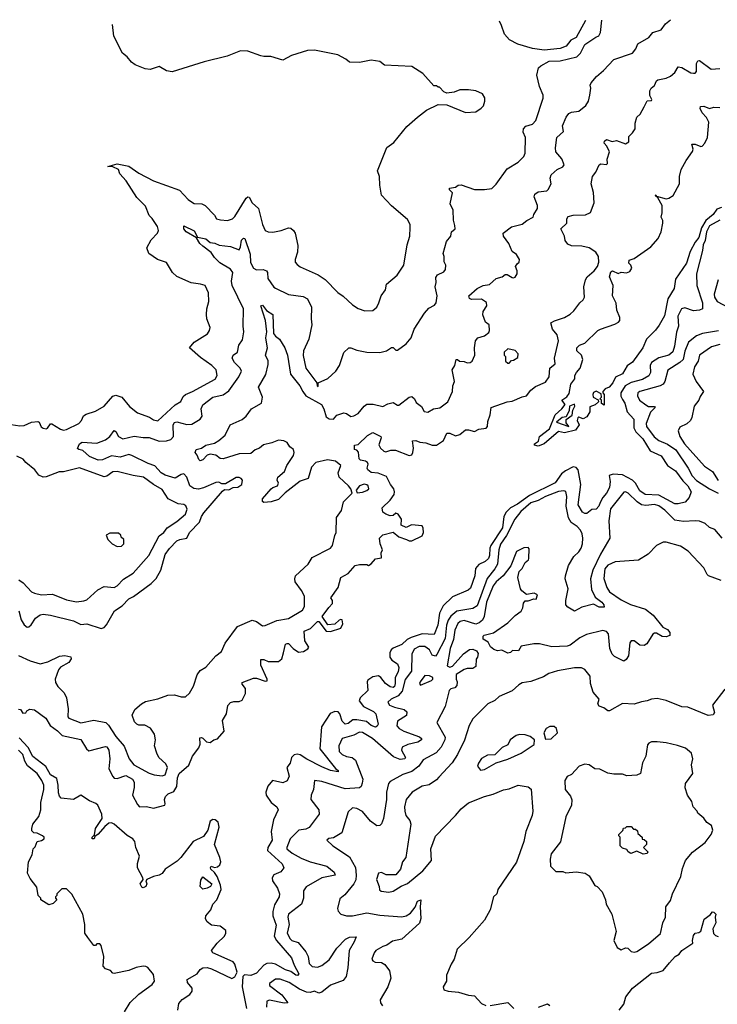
# Model space of a CAD drawing. Extents: x 2210602 to 2357277, y 510288 to 673808.
# Tile 453 of 464: x 2323704 to 2328508, y 663075 to 669856. Entities that reach past the tile are written whole.
import ezdxf

# ---------------------------------------------------------------- set-up
doc = ezdxf.new("R2010")
doc.units = 0

msp = doc.modelspace()

# ---------------------------------------------------------------- linework, layer by layer
at = {"layer": '0CON05XD'}
for points in [[(2323696.7, 665785), (2323715, 665723.3), (2323735, 665687.5), (2323755, 665672.5), (2323766.1, 665673.9), (2323781.7, 665688.3), (2323813.3, 665735), (2323845, 665756.2), (2323865, 665760.8), (2323915, 665754.3), (2324075, 665715.6), (2324125, 665691.4), (2324165, 665695.6), (2324265, 665663.8), (2324285, 665670), (2324300.8, 665689.2), (2324356.1, 665783.9), (2324410.5, 665819.5), (2324455, 665866.2), (2324487.3, 665882.7), (2324608.3, 665971.7), (2324643.9, 666006.1), (2324676.7, 666065), (2324705, 666172.5), (2324735, 666214), (2324785, 666266), (2324806.4, 666276.4), (2324853.9, 666286.1), (2324874, 666325), (2324943.1, 666395), (2324956.5, 666435), (2324971.5, 666458.5), (2325100.5, 666609.5), (2325115, 666620), (2325145, 666617.5), (2325175, 666633.3), (2325205, 666636.2), (2325233.3, 666655), (2325237.5, 666685), (2325230, 666695), (2325215, 666703.3), (2325195, 666703.8), (2325121.7, 666658.3), (2325095, 666660), (2325075, 666670), (2325055, 666668.8), (2324969.5, 666630.5), (2324935, 666623.3), (2324903.8, 666626.2), (2324874.4, 666645), (2324854.3, 666705), (2324835, 666727.5), (2324815, 666724.3), (2324775, 666698.6), (2324705, 666718.6), (2324679.2, 666735), (2324635, 666784.2), (2324588.3, 666798.3), (2324476.7, 666855), (2324455, 666860.6), (2324395, 666842.7), (2324335, 666851.1), (2324273.3, 666825), (2324245, 666823.1), (2324185, 666848.1), (2324137.6, 666887.6), (2324110, 666895), (2324103, 666903), (2324116.7, 666935), (2324134.2, 666945.8), (2324235, 666940), (2324295, 666962), (2324323.8, 666985), (2324355, 667026.7), (2324365, 667020), (2324383.3, 666985), (2324415, 666969.2), (2324492.3, 666987.7), (2324555, 666977.5), (2324595, 666977.8), (2324665, 666953.3), (2324715, 666956.2), (2324744.6, 666965.4), (2324763.1, 666985), (2324761.5, 667065), (2324768.9, 667081.1), (2324785, 667086.4), (2324855, 667067.5), (2324890.3, 667069.7), (2324946.7, 667105), (2324960, 667125), (2324954.3, 667175), (2324965, 667203.8), (2325035, 667257.1), (2325105, 667272.2), (2325145, 667298.6), (2325211.9, 667395), (2325230.8, 667435), (2325222.5, 667455), (2325184, 667495), (2325166, 667525), (2325173.3, 667545), (2325203.9, 667566.1), (2325213.3, 667613.3), (2325238.3, 667651.7), (2325247.8, 667705), (2325242.9, 667745), (2325244.4, 667865), (2325166.7, 668025), (2325163.6, 668055), (2325171.2, 668115), (2325155, 668136.9), (2325082.1, 668182.1), (2325045, 668217.8), (2325021.5, 668251.5), (2324965, 668296.4), (2324944.3, 668314.3), (2324922.4, 668352.4), (2324849.6, 668395), (2324834.1, 668415), (2324835, 668436.2), (2324905, 668400.5), (2324928.3, 668358.3), (2324985, 668347.5), (2325015, 668320.6), (2325047.1, 668317.1), (2325076.7, 668303.3), (2325155, 668293.3), (2325215, 668270), (2325225, 668292.5), (2325232.4, 668337.6), (2325245, 668351.5), (2325255, 668347.8), (2325290.2, 668240.2), (2325292.5, 668182.5), (2325315, 668144), (2325335, 668132.5), (2325380, 668135), (2325404.2, 668125), (2325410, 668115), (2325413.3, 668073.3), (2325453.5, 668013.5), (2325465, 668006), (2325554.2, 667964.2), (2325655, 667950), (2325685, 667932.5), (2325712.5, 667875), (2325710, 667795), (2325716.2, 667755), (2325694.3, 667655), (2325657.5, 667575), (2325657, 667543), (2325675, 667456.7), (2325750, 667355), (2325752.5, 667335), (2325760, 667330), (2325760, 667355), (2325826.7, 667385), (2325881.2, 667435), (2325905.9, 667474.1), (2325936.4, 667563.6), (2325970, 667595), (2325985, 667596.7), (2326025, 667580), (2326095, 667566.2), (2326183.6, 667563.6), (2326230, 667575), (2326265, 667597.5), (2326275, 667597.5), (2326295, 667580), (2326305, 667580), (2326365, 667622.5), (2326400, 667665), (2326420, 667725), (2326492.5, 667835), (2326520.5, 667869.5), (2326560.5, 667889.5), (2326571.2, 667905), (2326579.2, 667955), (2326566.2, 668015), (2326572.5, 668045), (2326570.7, 668079.3), (2326580.7, 668099.3), (2326625, 668120), (2326637.1, 668135), (2326637.5, 668165), (2326627, 668187), (2326626.7, 668225), (2326620, 668245), (2326642.3, 668327.7), (2326673.3, 668365), (2326677.5, 668395), (2326702.5, 668415), (2326700.7, 668439.3), (2326692, 668475), (2326688, 668545), (2326667.7, 668587.7), (2326683.6, 668663.6), (2326663.8, 668685), (2326664.3, 668695.7), (2326705, 668702.5), (2326723, 668717), (2326745, 668717.5), (2326835, 668686.7), (2326905, 668686.7), (2326955.9, 668694.1), (2326985, 668722.5), (2327060.8, 668829.2), (2327137.5, 668875), (2327175.9, 668914.1), (2327183.9, 668936.1), (2327186.7, 669045), (2327170.9, 669080.9), (2327173.1, 669105), (2327188.7, 669121.3), (2327235, 669135.7), (2327258.6, 669161.4), (2327310, 669315), (2327310, 669335), (2327283.8, 669395), (2327266.4, 669473.6), (2327276.4, 669523.6), (2327291.7, 669538.3), (2327350.7, 669569.3), (2327425, 669573.3), (2327540.7, 669599.3), (2327565.8, 669624.2), (2327596.1, 669683.9), (2327672.5, 669735), (2327692.5, 669745), (2327703, 669767), (2327712.1, 669851.6)], [(2325402.7, 667635), (2325399.2, 667665), (2325405.6, 667705), (2325395.6, 667785), (2325364.2, 667885), (2325375, 667889.2), (2325402.9, 667852.9), (2325446.7, 667825), (2325452, 667695), (2325465.8, 667675.8), (2325493.8, 667655), (2325530, 667595), (2325548.6, 667545), (2325568.1, 667415), (2325634, 667335), (2325652.9, 667295), (2325675.4, 667265.4), (2325782, 667205), (2325798.6, 667175), (2325815, 667121.2), (2325835, 667106), (2325865, 667103.8), (2325887.7, 667132.3), (2325935, 667148.1), (2325955, 667142.9), (2325985, 667123.1), (2326005, 667126.7), (2326035, 667144.3), (2326076, 667194), (2326095, 667207.8), (2326137.8, 667207.8), (2326205, 667192), (2326239.3, 667209.3), (2326275, 667219.2), (2326305, 667200), (2326315, 667200), (2326385, 667256.2), (2326405, 667260), (2326423.6, 667243.6), (2326435, 667220), (2326471.2, 667191.2), (2326488.3, 667158.3), (2326513.6, 667153.6), (2326553.6, 667176.4), (2326597.7, 667182.3), (2326653.3, 667225), (2326683.8, 667295), (2326687, 667333), (2326697.5, 667365), (2326682, 667445), (2326700, 667475), (2326710, 667515), (2326720, 667515), (2326733, 667503), (2326765, 667502.5), (2326785, 667493.3), (2326805, 667493.8), (2326820, 667505), (2326838, 667545), (2326836.2, 667595), (2326843.3, 667645), (2326860, 667665), (2326905, 667677.5), (2326935, 667702.5), (2326940, 667715), (2326937.5, 667755), (2326912.5, 667772.5), (2326892.3, 667822.3), (2326896, 667845), (2326920, 667885), (2326918.3, 667908.3), (2326885, 667930), (2326815, 667928), (2326801.2, 667935), (2326796.2, 667955), (2326855, 668004.2), (2326895, 668024), (2326938.3, 668031.7), (2326985, 668073.3), (2327026, 668084), (2327048.3, 668101.7), (2327061.7, 668101.7), (2327095, 668080), (2327105, 668077.5), (2327115, 668083.3), (2327128.8, 668105), (2327130, 668125), (2327117.5, 668155), (2327130, 668175), (2327143.6, 668186.4), (2327146.2, 668205), (2327125, 668237.5), (2327095, 668260), (2327072.5, 668315), (2327036.2, 668365), (2327033.3, 668385), (2327091.7, 668428.3), (2327165, 668448), (2327196.8, 668473.2), (2327240, 668495), (2327243.8, 668515), (2327269.2, 668555), (2327269.2, 668575), (2327247.1, 668635), (2327251.2, 668655), (2327275, 668670.8), (2327333.3, 668676.7), (2327343.9, 668686.1), (2327363.8, 668725), (2327357.5, 668765), (2327363.4, 668786.6), (2327405, 668824.3), (2327445, 668842.5), (2327452.5, 668855), (2327437.6, 668897.6), (2327395.8, 668945), (2327394.2, 668974.2), (2327403.3, 669045), (2327450, 669085), (2327442, 669125), (2327468.1, 669185), (2327485, 669208.6), (2327505, 669218.1), (2327555, 669226), (2327603.8, 669265), (2327621.2, 669295), (2327631.2, 669335), (2327637.5, 669385), (2327633.3, 669405), (2327639.3, 669420.7), (2327675.8, 669464.2), (2327724.4, 669505.6), (2327795, 669582), (2327925, 669626), (2327946.2, 669655), (2327960.7, 669689.3), (2328037.5, 669732.5), (2328065, 669766.7), (2328122.5, 669785), (2328152.3, 669827.7), (2328185.9, 669855.7)], [(2327600.1, 669850.6), (2327536.4, 669733.6), (2327500, 669715), (2327467, 669673), (2327425, 669657.5), (2327315, 669646.2), (2327235, 669656.7), (2327135, 669687.5), (2327077, 669717), (2327042.5, 669755), (2327022.5, 669815), (2327007.3, 669845.4)], [(2323585, 667077.5), (2323705, 667057.5), (2323735, 667061.2), (2323785, 667083.3), (2323828.3, 667088.3), (2323837.5, 667085), (2323851.7, 667051.7), (2323865, 667042.5), (2323885, 667037.5), (2323895, 667042.5), (2323915, 667072.5), (2323925, 667073.3), (2323984.7, 667034.7), (2324005, 667029.6), (2324025, 667033.5), (2324110, 667075), (2324128.6, 667095), (2324143.1, 667126.9), (2324160.6, 667139.4), (2324225, 667160), (2324286.2, 667193.8), (2324345, 667262), (2324365, 667270), (2324408, 667255), (2324461.1, 667191.1), (2324515, 667147.1), (2324597.5, 667117.5), (2324625, 667098.8), (2324655, 667094), (2324775, 667202.5), (2324812.7, 667227.3), (2324830.3, 667259.7), (2324845.5, 667274.5), (2324893.8, 667295), (2325049.7, 667380.3), (2325063.9, 667406.1), (2325056.2, 667445), (2325026.2, 667475), (2324949.7, 667529.7), (2324873.3, 667595), (2324906.2, 667635), (2324997.5, 667692.5), (2325012, 667715), (2325016.1, 667736.1), (2324993.3, 667795), (2324990, 667825), (2324993.3, 667865), (2325006.7, 667915), (2325003.6, 667973.6), (2324980, 668025), (2324950, 668035), (2324885, 668042.9), (2324785, 668087.5), (2324755, 668114), (2324715, 668182.5), (2324652.5, 668205), (2324592.5, 668245), (2324580, 668285), (2324609.5, 668340.5), (2324653.3, 668385), (2324660, 668405), (2324651.7, 668431.7), (2324615, 668487.5), (2324595, 668507.5), (2324570.5, 668570.5), (2324511.2, 668631.2), (2324436.7, 668745), (2324393.9, 668793.9), (2324383.3, 668825), (2324345, 668843.3), (2324310, 668845), (2324375, 668863.8), (2324455, 668847.5), (2324525, 668798.8), (2324625, 668746), (2324805, 668681.2), (2324865, 668616.7), (2324895, 668597.5), (2324905, 668590), (2324957, 668587), (2324980, 668575), (2325045, 668510), (2325060, 668485), (2325086.4, 668476.4), (2325135, 668472.9), (2325170, 668485), (2325185, 668500), (2325263.9, 668626.1), (2325273.8, 668636.2), (2325285, 668633.3), (2325305.4, 668595.4), (2325348, 668555), (2325376, 668445), (2325395, 668403.3), (2325415, 668393.8), (2325447.7, 668392.3), (2325505, 668403.8), (2325555, 668423.3), (2325570.7, 668420.7), (2325590, 668405), (2325600, 668385), (2325619.5, 668299.5), (2325616.2, 668255), (2325600, 668205), (2325602, 668185), (2325615, 668168.8), (2325635, 668154), (2325758.3, 668098.3), (2325807.5, 668067.5), (2325895, 667975.8), (2325931.3, 667951.3), (2325995, 667891.2), (2326035, 667866.2), (2326081.7, 667851.7), (2326135, 667853.3), (2326163.9, 667876.1), (2326176.7, 667905), (2326193.3, 667955), (2326223.3, 667995), (2326230, 668035), (2326302.7, 668097.3), (2326348.8, 668165), (2326372, 668305), (2326390, 668365), (2326393.3, 668425), (2326392.5, 668445), (2326375, 668480), (2326263.6, 668573.6), (2326196.4, 668646.4), (2326183.3, 668715), (2326182.5, 668775), (2326167.5, 668815), (2326233.3, 668975), (2326279.5, 669010.5), (2326370.7, 669119.3), (2326442.5, 669185), (2326506.4, 669233.6), (2326585, 669272.5), (2326645, 669270), (2326775, 669217.5), (2326845, 669220), (2326883, 669247), (2326897, 669263), (2326907.5, 669295), (2326907, 669317), (2326890, 669345), (2326845, 669366.7), (2326795, 669372.5), (2326735, 669372.5), (2326695, 669357.5), (2326645, 669350), (2326625, 669360), (2326595, 669390), (2326585, 669390), (2326575, 669400), (2326555, 669400), (2326480, 669485), (2326405, 669532.5), (2326217, 669543), (2326185, 669567.5), (2326125, 669576.2), (2326045, 669561.2), (2325975, 669562.5), (2325950, 669585), (2325894.1, 669614.1), (2325735, 669646.7), (2325685, 669643.3), (2325575, 669608), (2325515, 669576.7), (2325433, 669603), (2325385, 669601.2), (2325365, 669606.2), (2325275, 669638.8), (2325225, 669641.2), (2325132.5, 669605), (2324973.6, 669566.4), (2324753, 669497), (2324715, 669502.5), (2324665, 669532.5), (2324603, 669513), (2324567, 669517), (2324500, 669545), (2324473.6, 669563.6), (2324445, 669600), (2324412.5, 669625), (2324351.2, 669741.2), (2324342.6, 669821.9)], [(2326501.7, 666941.7), (2326545, 666925.8), (2326575, 666926), (2326621.7, 666958.3), (2326645, 667008), (2326665, 667008), (2326705, 666990.8), (2326735, 667000), (2326775, 667030), (2326795, 667032), (2326835, 667020), (2326865, 667036.2), (2326916.7, 667043.3), (2326926, 667055), (2326927.5, 667087.5), (2326943.3, 667135), (2326950, 667185), (2327060, 667225), (2327095, 667228), (2327165, 667259.2), (2327194.3, 667265.7), (2327225, 667304.2), (2327255, 667329.2), (2327325, 667359.2), (2327351.2, 667395), (2327354.4, 667455.6), (2327391.2, 667485), (2327387.1, 667525), (2327414.4, 667645), (2327405.9, 667685.9), (2327372.7, 667725), (2327362.3, 667767.7), (2327387.5, 667782.5), (2327456.2, 667803.8), (2327495, 667827.5), (2327520.5, 667849.5), (2327560.8, 667905), (2327585, 667926.2), (2327592.9, 667945), (2327588.5, 668015), (2327600.6, 668065), (2327611.4, 668085), (2327660, 668125), (2327682.2, 668155), (2327693.3, 668185), (2327691.1, 668225), (2327671.9, 668255), (2327625.4, 668285.4), (2327575, 668296.7), (2327505, 668298), (2327479.5, 668309.5), (2327460, 668335), (2327456.2, 668365), (2327430, 668415), (2327471.2, 668455), (2327471.2, 668485), (2327480.8, 668499.2), (2327515, 668510), (2327599.3, 668510.7), (2327635, 668527.5), (2327660, 668595), (2327655.8, 668665), (2327638.8, 668725), (2327647.5, 668775), (2327672.5, 668805), (2327694.1, 668855.9), (2327705, 668862.5), (2327745, 668857.5), (2327752.5, 668865), (2327750, 668895), (2327766, 668945), (2327746.7, 668985), (2327730, 669005), (2327731.7, 669018.3), (2327745, 669030), (2327785, 669016.2), (2327815, 669023.8), (2327875, 669001.2), (2327900, 669015), (2327898.3, 669051.7), (2327925, 669077.5), (2327942.5, 669105), (2327943, 669143), (2327953.3, 669185), (2327976, 669204), (2328003.9, 669256.1), (2328025, 669297.5), (2328055, 669300), (2328057.5, 669305), (2328043.3, 669333.3), (2328043.9, 669366.1), (2328053.3, 669385), (2328075, 669402.5), (2328090, 669435), (2328098, 669442), (2328155, 669453.8), (2328185, 669467.5), (2328215, 669492.5), (2328239.3, 669530.7), (2328265, 669527.5), (2328325, 669488.8), (2328343.6, 669486.4), (2328355, 669487.5), (2328365, 669500), (2328366, 669555), (2328375, 669573.3), (2328385, 669573.8), (2328465, 669515.7), (2328525, 669520.6)], [(2328536.9, 668563.1), (2328505, 668551.1), (2328480.4, 668515), (2328428.1, 668471.9), (2328398.5, 668421.5), (2328380.9, 668355), (2328355.6, 668324.4), (2328321.9, 668258.1), (2328295, 668179.2), (2328221.1, 668068.9), (2328210, 668005), (2328167.6, 667932.4), (2328145, 667816.7), (2328108.3, 667751.7), (2328082.7, 667717.3), (2328020, 667655), (2327995, 667596.7), (2327925, 667497.5), (2327888.3, 667471.7), (2327855, 667416.7), (2327807.3, 667392.7), (2327788.8, 667355), (2327762.5, 667325), (2327736.7, 667313.3), (2327720, 667295), (2327720, 667285), (2327730, 667275), (2327728.3, 667201.7), (2327711.7, 667211.7), (2327710, 667235), (2327700, 667245), (2327710, 667255), (2327708.3, 667278.3), (2327675, 667297.5), (2327655, 667287.5), (2327650, 667275), (2327652.5, 667255), (2327688.3, 667238.3), (2327690, 667225), (2327667, 667203), (2327630.7, 667189.3), (2327630, 667155), (2327609.3, 667120.7), (2327585, 667107.5), (2327555, 667117.5), (2327547, 667113), (2327543.3, 667095), (2327557.5, 667065), (2327532.3, 667027.7), (2327455, 667010), (2327415, 667020), (2327315, 666933.8), (2327275, 666917.5), (2327250, 666925), (2327250, 666935), (2327277, 666953), (2327283.8, 666985), (2327351.7, 667038.3), (2327392.5, 667135), (2327436.7, 667175), (2327460, 667205), (2327437.5, 667235), (2327471.7, 667258.3), (2327487.7, 667282.3), (2327500, 667345), (2327527, 667383), (2327527.5, 667405), (2327537.5, 667425), (2327564.3, 667455.7), (2327582.5, 667515), (2327572.5, 667545), (2327540, 667575), (2327540, 667595), (2327560, 667615), (2327595, 667627.5), (2327684.3, 667715), (2327703.3, 667725), (2327801.9, 667758.1), (2327827.6, 667772.4), (2327837.1, 667785), (2327835.8, 667805), (2327815.8, 667855), (2327812.7, 667902.7), (2327786.9, 667955), (2327790.6, 668025), (2327766.7, 668085), (2327775, 668120), (2327787, 668127), (2327825, 668107.5), (2327845, 668117.5), (2327883, 668113), (2327905, 668122.5), (2327920, 668145), (2327912.5, 668165), (2327898.3, 668178.3), (2327900.7, 668199.3), (2327935, 668212), (2328049.3, 668290.7), (2328100.2, 668349.8), (2328122.5, 668395), (2328134.1, 668454.1), (2328133.8, 668473.8), (2328122.5, 668495), (2328129.2, 668525), (2328129.2, 668575), (2328099.3, 668629.3), (2328080, 668645), (2328085, 668650), (2328090, 668640), (2328155, 668622), (2328175, 668625.8), (2328205, 668644.2), (2328247.1, 668725), (2328248.9, 668775), (2328259.5, 668825), (2328293.8, 668886.2), (2328337.5, 668947.5), (2328341.2, 668965), (2328332.5, 668997.5), (2328355, 668998), (2328395, 668981.4), (2328405, 668984.3), (2328422.9, 669005), (2328441.4, 669045), (2328449.1, 669149.1), (2328433.1, 669183.1), (2328404.2, 669215), (2328391.2, 669245), (2328392, 669258), (2328415, 669260), (2328455, 669243.3), (2328485, 669254.2), (2328525, 669250.8)], [(2328525, 668476.1), (2328454.8, 668435.2), (2328434.5, 668395.5), (2328425.3, 668335), (2328410.4, 668305), (2328407.3, 668265), (2328365.7, 668105), (2328367.5, 668025), (2328405.6, 667905), (2328405.7, 667864.3), (2328385.9, 667854.1), (2328345, 667851.4), (2328285, 667870.8), (2328261.2, 667865), (2328237.1, 667815), (2328240.8, 667745), (2328227.3, 667702.7), (2328213.7, 667606.4), (2328201.1, 667568.9), (2328175.4, 667544.6), (2328105, 667526.9), (2328055.5, 667494.5), (2328046.9, 667475), (2328048.6, 667425), (2328036.5, 667403.5), (2327992.3, 667377.7), (2327915, 667357.3), (2327874.4, 667335), (2327844.6, 667285), (2327843.2, 667263.2), (2327855, 667240), (2327871.4, 667215), (2327887.5, 667155), (2327932.9, 667105), (2327932.9, 667045), (2327946.4, 667016.4), (2327995, 666969.2), (2328045, 666886.2), (2328121.3, 666851.3), (2328165.7, 666785.7), (2328219.8, 666749.8), (2328269.8, 666679.8), (2328305.8, 666645), (2328327.5, 666605), (2328313.8, 666565), (2328287.5, 666532.5), (2328238.8, 666521.2), (2328215, 666522.1), (2328105, 666580), (2328010.8, 666585), (2327975, 666610.6), (2327944.7, 666664.7), (2327923.7, 666683.6), (2327855, 666721.8), (2327790, 666725), (2327764.1, 666715.9), (2327770, 666675), (2327765.7, 666635), (2327745.7, 666595), (2327719.2, 666565), (2327701.7, 666531.7), (2327692.9, 666505), (2327675, 666484), (2327645, 666483.3), (2327610, 666455), (2327595, 666455.7), (2327580.8, 666465), (2327550.6, 666515), (2327568.2, 666655), (2327549.5, 666755), (2327535, 666771.1), (2327515, 666776.5), (2327461.7, 666748.3), (2327435, 666726.9), (2327391.9, 666665), (2327215, 666579.7), (2327131.8, 666518.2), (2327085, 666493.8), (2327053.8, 666465), (2327038.8, 666435), (2327028.2, 666355), (2326947.5, 666235), (2326940.9, 666215), (2326939.5, 666165), (2326931.9, 666145), (2326910, 666125), (2326865, 666103.8), (2326841.9, 666075), (2326839.4, 666025), (2326808.3, 665941.7), (2326792.6, 665927.4), (2326685, 665881.1), (2326620.8, 665819.2), (2326595, 665768), (2326583.1, 665685), (2326558.3, 665621.7), (2326475, 665625.6), (2326398.9, 665601.1), (2326373.3, 665586.7), (2326335, 665552.5), (2326275, 665528.1), (2326261.4, 665515), (2326251.9, 665495), (2326253.1, 665465), (2326267.5, 665445), (2326305, 665419.5), (2326314.7, 665395), (2326311.2, 665365), (2326289.2, 665325), (2326290.7, 665285), (2326285, 665262.9), (2326275, 665255.7), (2326255, 665260), (2326222.9, 665285), (2326191.9, 665325), (2326175, 665337.5), (2326135, 665330.6), (2326102.2, 665307.8), (2326097.5, 665295), (2326101.4, 665235), (2326048, 665185), (2326040.8, 665165), (2326071.4, 665125), (2326140.2, 665090.2), (2326155.7, 665075), (2326172, 665005), (2326165, 664990), (2326154.4, 664984.4), (2326125, 664994.5), (2326092.5, 665022.5), (2326025.5, 665034.5), (2325997.2, 665032.8), (2325965, 665008.5), (2325945, 665004.5), (2325924.1, 665024.1), (2325908.5, 665075), (2325897.8, 665087.8), (2325875, 665091.2), (2325841.7, 665078.3), (2325782.2, 664985), (2325770.5, 664835), (2325878.6, 664698.6), (2325896.2, 664685), (2325896.7, 664675), (2325845, 664684.4), (2325785, 664710.9), (2325681.9, 664761.9), (2325635, 664793.8), (2325615, 664798.2), (2325595, 664793.5), (2325575.6, 664775), (2325567.5, 664735), (2325544, 664705), (2325559.6, 664645), (2325546.6, 664613.4), (2325515, 664599.1), (2325445, 664616), (2325412.3, 664577.7), (2325399.6, 664535), (2325400.9, 664515), (2325434.7, 664464.7), (2325475.4, 664435.4), (2325483.3, 664415), (2325451.6, 664345), (2325435.6, 664265), (2325442, 664205), (2325413.3, 664155), (2325411.4, 664135), (2325511.7, 664041.7), (2325523.3, 664015), (2325502.1, 663987.9), (2325455, 663967.1), (2325442.9, 663945), (2325444.3, 663925), (2325480, 663875), (2325492.5, 663835), (2325490, 663815), (2325459.5, 663760.5), (2325447, 663713), (2325447.1, 663685), (2325469.7, 663619.7), (2325456.5, 663545), (2325473.5, 663515), (2325575.8, 663395), (2325593.4, 663343.4), (2325626, 663285), (2325616.1, 663273.9), (2325605, 663274.2), (2325570.5, 663300.5), (2325535, 663311.1), (2325465, 663351.5), (2325435, 663358.9), (2325405, 663355.4), (2325385.3, 663344.7), (2325335, 663289.1), (2325295, 663272.4), (2325251.6, 663278.4), (2325239.7, 663265), (2325236.9, 663195), (2325265.3, 663045)], [(2328514.3, 668065), (2328487.1, 667965), (2328488.9, 667945), (2328508, 667915), (2328585, 667874.2)], [(2328517.2, 667712.8), (2328405.6, 667694.4), (2328365, 667677.5), (2328310.8, 667635), (2328285, 667573.8), (2328272.1, 667515), (2328250, 667495), (2328166.9, 667443.1), (2328146.2, 667365), (2328134.5, 667345), (2328115, 667333.9), (2327974, 667296), (2327960.8, 667285), (2327957.5, 667265), (2327972.5, 667235), (2328015, 667202.9), (2328035, 667192.5), (2328075, 667191.2), (2328081.2, 667185), (2328047.3, 667152.7), (2328017.5, 667075), (2328020.9, 667055), (2328072.7, 666982.7), (2328105, 666958), (2328165, 666932), (2328222.8, 666892.8), (2328307.9, 666767.9), (2328335.4, 666715), (2328365, 666683.1), (2328455, 666625.3), (2328515, 666595.9)], [(2323695, 665477.5), (2323775, 665440.8), (2323845, 665420), (2323897.7, 665432.3), (2323977, 665473), (2324015, 665476.7), (2324057, 665467), (2324057.5, 665455), (2324041.7, 665428.3), (2323985, 665396.2), (2323972.1, 665377.9), (2323948, 665315), (2323951.2, 665291.2), (2323967.5, 665262.5), (2324009.3, 665219.3), (2324026.4, 665186.4), (2324038.7, 665108.7), (2324034.4, 665055), (2324042.5, 665045), (2324125, 665012.2), (2324215, 665031.2), (2324297.5, 665015), (2324315, 664997.5), (2324365, 664920), (2324422.3, 664852.3), (2324458.8, 664765), (2324490, 664725), (2324595, 664666.2), (2324630, 664655), (2324685, 664648), (2324705.8, 664655), (2324721.2, 664705), (2324710.5, 664730.5), (2324662.5, 664775), (2324647.5, 664805), (2324633.3, 664855), (2324640, 664895), (2324632.5, 664935), (2324605, 664977.5), (2324565, 664997.5), (2324525, 664997.5), (2324510, 665005), (2324495, 665020), (2324477.5, 665065), (2324497.5, 665105), (2324542.5, 665145), (2324569.3, 665160.7), (2324655, 665177.5), (2324725, 665203.3), (2324770, 665205), (2324815, 665192.5), (2324845, 665192.5), (2324873, 665217), (2324900, 665265), (2324926.4, 665343.6), (2324947, 665373), (2324985, 665397.5), (2325055.6, 665474.4), (2325092.5, 665505), (2325119.3, 665560.7), (2325204.2, 665675.8), (2325305, 665721.2), (2325335, 665710.8), (2325375, 665681.2), (2325395, 665684.2), (2325475, 665718.9), (2325555, 665732.2), (2325651.9, 665788.1), (2325664.4, 665815), (2325664.3, 665885), (2325644.2, 665925), (2325602, 665985), (2325598.8, 666005), (2325603.8, 666025), (2325690, 666105), (2325718.1, 666151.9), (2325845, 666216.2), (2325857.1, 666235), (2325875, 666303.3), (2325884.3, 666325), (2325885, 666427.5), (2325920, 666475), (2325934, 666535), (2325992.5, 666595), (2325983.3, 666625), (2325968.8, 666645), (2325903.3, 666705), (2325897.5, 666735), (2325915.8, 666785), (2325878, 666815), (2325824.5, 666824.5), (2325742.5, 666805), (2325714.5, 666775), (2325691.2, 666695), (2325635, 666676.7), (2325533.1, 666596.9), (2325485, 666551.4), (2325435, 666534.3), (2325385, 666530.8), (2325375, 666537.5), (2325376.2, 666555), (2325435, 666623.8), (2325447.5, 666635), (2325478.8, 666645), (2325485.7, 666664.3), (2325478, 666685), (2325482.5, 666705), (2325528.6, 666745), (2325544.4, 666785), (2325588.6, 666855), (2325594.2, 666875), (2325588.8, 666895), (2325565, 666913.8), (2325545, 666943.3), (2325522.5, 666955), (2325485, 666960.6), (2325439.5, 666940.5), (2325383.3, 666926.7), (2325355, 666905.8), (2325325.6, 666894.4), (2325295, 666869.2), (2325215, 666866.7), (2325105, 666830.5), (2325085, 666833.3), (2325055, 666855.7), (2325015, 666864), (2324995, 666856.7), (2324965, 666823.8), (2324947, 666817), (2324936.4, 666826.4), (2324927, 666857), (2324913.3, 666875), (2324920, 666895), (2324955.9, 666904.1), (2324985, 666925.7), (2325045, 666940), (2325075, 666956.9), (2325117.8, 666995), (2325153.3, 667065), (2325235, 667103.3), (2325263.9, 667126.1), (2325300, 667175), (2325368.8, 667215), (2325376, 667255), (2325347.5, 667325), (2325398.6, 667411.4), (2325415, 667480), (2325415.7, 667505.7), (2325396, 667545), (2325409.4, 667595), (2325402.7, 667635)], [(2328525, 667619.5), (2328467.3, 667602.7), (2328386, 667545), (2328375.8, 667504.2), (2328351.2, 667465), (2328340, 667415), (2328363.3, 667365), (2328412.5, 667295), (2328389.3, 667260.7), (2328380, 667235), (2328348.8, 667195), (2328332.5, 667115), (2328323.6, 667096.4), (2328298.3, 667071.7), (2328250.5, 667049.5), (2328238.8, 667025), (2328249.2, 666985), (2328281.1, 666935), (2328420.3, 666780.3), (2328475, 666743.8), (2328515, 666682)], [(2327075, 667490), (2327091.7, 667508.3), (2327105, 667510), (2327135, 667530), (2327137.5, 667555), (2327117, 667577), (2327065, 667590), (2327040, 667565), (2327040, 667545), (2327050, 667535), (2327050, 667505), (2327065, 667490), (2327075, 667490)], [(2327485, 667053.3), (2327468.3, 667078.3), (2327468.3, 667101.7), (2327508, 667132), (2327513.3, 667166.7), (2327526.7, 667195), (2327525, 667207.5), (2327490, 667195), (2327487.5, 667165), (2327468.3, 667121.7), (2327440, 667115), (2327400, 667085), (2327485, 667053.3)], [(2323695, 665107.5), (2323710, 665105), (2323725, 665080), (2323745, 665082.5), (2323753.6, 665096.4), (2323773.6, 665106.4), (2323805, 665102.5), (2323884.2, 665044.2), (2323913.3, 664995), (2323965, 664958), (2323996.8, 664926.8), (2324125, 664898.8), (2324164.2, 664834.2), (2324180.5, 664820.5), (2324295, 664851.2), (2324305, 664848), (2324316.9, 664825), (2324325.6, 664765.6), (2324317.3, 664697.3), (2324344.1, 664644.1), (2324355, 664632.5), (2324375, 664630), (2324435, 664650), (2324480, 664625), (2324491.2, 664605), (2324491.9, 664568.1), (2324480, 664515), (2324515, 664450), (2324530, 664435), (2324577, 664437), (2324625, 664425.7), (2324702.5, 664445), (2324706.2, 664455), (2324700, 664485), (2324708.6, 664505), (2324725.5, 664524.5), (2324765, 664540.8), (2324786.9, 664575), (2324790, 664635), (2324802.9, 664665), (2324867.9, 664722.1), (2324895, 664783.3), (2324937.9, 664842.1), (2324946.4, 664866.4), (2324945, 664910), (2324955, 664912.5), (2324965, 664906.7), (2324991.2, 664881.2), (2325015, 664877.5), (2325040, 664895), (2325065, 664902.5), (2325112.5, 664955), (2325100.5, 665029.5), (2325128.8, 665075), (2325137.3, 665132.7), (2325155, 665153.3), (2325179.3, 665160.7), (2325215, 665161.2), (2325235, 665170), (2325258.6, 665215), (2325258.8, 665248.8), (2325235, 665280), (2325235, 665290), (2325315, 665320), (2325335, 665320), (2325395, 665300), (2325408.3, 665301.7), (2325407.5, 665315), (2325365, 665410), (2325365, 665450), (2325385, 665450), (2325415, 665436.2), (2325485, 665436), (2325510, 665455), (2325521.2, 665495), (2325533.3, 665555), (2325545, 665560), (2325555, 665558.8), (2325586.2, 665525), (2325625, 665500), (2325657.5, 665505), (2325688.3, 665521.7), (2325696, 665535), (2325667.7, 665577.7), (2325663.3, 665645), (2325707.3, 665662.7), (2325755, 665710), (2325765, 665710), (2325815, 665643.8), (2325845, 665641.2), (2325915, 665664.2), (2325929.5, 665695), (2325925, 665722), (2325915, 665725.7), (2325905, 665720.8), (2325875, 665693.3), (2325827, 665687), (2325787.5, 665745), (2325831.7, 665808.3), (2325857.5, 665835), (2325857.5, 665855), (2325847.5, 665875), (2325896.2, 665945), (2325915.9, 666014.1), (2325965, 666041.2), (2326015, 666096), (2326043.3, 666103.3), (2326095, 666102.5), (2326105, 666097.5), (2326125, 666107.5), (2326155, 666142.5), (2326195, 666150), (2326192.5, 666185), (2326202.5, 666205), (2326186.2, 666245), (2326181.2, 666285), (2326205, 666308), (2326275, 666326.7), (2326314.1, 666294.1), (2326367.5, 666275), (2326385, 666266.7), (2326405, 666266.7), (2326475, 666302), (2326484, 666325), (2326483.3, 666353.3), (2326475, 666370), (2326402.3, 666377.7), (2326365, 666357.5), (2326330, 666375), (2326333.3, 666415), (2326310.7, 666450.7), (2326295, 666456.7), (2326275, 666441.2), (2326255, 666438), (2326225, 666449.2), (2326204.6, 666464.6), (2326200.8, 666495), (2326255, 666546.9), (2326282.1, 666585), (2326285.3, 666605), (2326279.7, 666625), (2326256.8, 666655), (2326229.5, 666709.5), (2326171.7, 666731.7), (2326125, 666738), (2326102.5, 666755), (2326097, 666767), (2326103.3, 666795), (2326100, 666805), (2326086, 666816), (2326052, 666822), (2326040.7, 666830.7), (2326037, 666877), (2326025, 666890), (2326010, 666895), (2326010, 666925), (2326035, 666930), (2326098.3, 666991.7), (2326135, 667012.5), (2326190, 666985), (2326193.3, 666975), (2326177, 666927), (2326187.5, 666905), (2326212.5, 666885), (2326225, 666878.8), (2326259.1, 666890.9), (2326291.7, 666891.7), (2326385, 666853.8), (2326405, 666860), (2326412, 666875), (2326415.8, 666905), (2326410, 666955), (2326433, 666957), (2326460, 666945), (2326501.7, 666941.7)], [(2324593.5, 666166.5), (2324665, 666300), (2324696, 666324), (2324719.2, 666355), (2324785, 666400), (2324845, 666451.2), (2324857.5, 666485), (2324847.9, 666507.9), (2324835, 666516), (2324795, 666522.5), (2324726.2, 666555), (2324685, 666619.2), (2324624.5, 666654.5), (2324557.5, 666705), (2324485, 666716), (2324375, 666744.3), (2324345, 666742), (2324305, 666711.4), (2324285, 666708.2), (2324115, 666768.5), (2324005, 666740.8), (2323975, 666741.2), (2323885, 666708), (2323865, 666706), (2323835, 666718), (2323807.1, 666755), (2323746, 666805), (2323728.3, 666828.3), (2323685, 666850.8)], [(2326027.5, 666597.5), (2326065, 666601.2), (2326095, 666613.3), (2326107.5, 666625), (2326103.3, 666645), (2326095, 666653.3), (2326075, 666655.8), (2326045, 666645.8), (2326020, 666615), (2326027.5, 666597.5)], [(2328542.5, 666285), (2328491.2, 666345), (2328455, 666358.6), (2328425, 666386.7), (2328385, 666401.8), (2328355, 666405.4), (2328275, 666400), (2328215, 666408.1), (2328147.4, 666477.4), (2328105, 666507.7), (2328075, 666517.5), (2328015, 666510.6), (2327985, 666514.7), (2327955.5, 666535), (2327895, 666595.7), (2327875, 666604), (2327865, 666602), (2327773.7, 666486.4), (2327760.8, 666405), (2327768.9, 666285), (2327704.2, 666175.8), (2327651.2, 666065), (2327634.6, 666005), (2327642.4, 665932.4), (2327667.5, 665877.5), (2327712.5, 665845), (2327727.5, 665825), (2327730, 665810), (2327695, 665809.2), (2327655, 665831.2), (2327575, 665809.2), (2327525, 665781.2), (2327479.7, 665809.7), (2327465.8, 665825.8), (2327464.2, 665855), (2327480.8, 665935), (2327460.8, 666005), (2327462.5, 666025), (2327483.6, 666096.4), (2327521.1, 666158.9), (2327555, 666191.4), (2327570, 666215), (2327580, 666245), (2327582.2, 666285), (2327577.8, 666315), (2327565, 666340.8), (2327542.9, 666365), (2327502.2, 666392.2), (2327482.3, 666425), (2327468.4, 666505), (2327472.4, 666572.4), (2327465, 666606.7), (2327452, 666612), (2327415, 666605.4), (2327325, 666572.2), (2327275, 666544), (2327225, 666528.6), (2327155, 666468.8), (2327113.1, 666416.9), (2327056.8, 666303.2), (2327015.3, 666244.7), (2327004.7, 666205), (2326993.9, 666106.1), (2326976.4, 666073.6), (2326923.8, 666006.2), (2326855, 665819.2), (2326825, 665799.5), (2326715, 665781.5), (2326672.1, 665747.9), (2326655, 665720.8), (2326642.9, 665685), (2326635, 665592.9), (2326577.3, 665482.7), (2326567.2, 665472.8), (2326545, 665478.6), (2326525.2, 665515.2), (2326495, 665538.2), (2326455, 665538.5), (2326419.8, 665520.2), (2326405.5, 665485), (2326401.7, 665368.3), (2326359.2, 665310.8), (2326337.9, 665232.1), (2326310.7, 665199.3), (2326261.2, 665175), (2326240, 665155), (2326251.2, 665135), (2326285, 665120.6), (2326352.5, 665105), (2326369.5, 665089.5), (2326367, 665063), (2326305.9, 665024.1), (2326302.1, 664992.1), (2326316.2, 664975), (2326350, 664955), (2326456.4, 664916.4), (2326471.2, 664905), (2326472, 664895), (2326445, 664879.5), (2326376.2, 664863.8), (2326338, 664845), (2326333.3, 664825), (2326360, 664775), (2326355.5, 664764.5), (2326325, 664760.9), (2326277.9, 664777.9), (2326134.2, 664905), (2326065, 664945.5), (2326045, 664947.8), (2326005, 664928.2), (2325925.7, 664904.3), (2325902, 664855), (2325904.2, 664815), (2325925, 664796.2), (2325955, 664782), (2325993.9, 664773.9), (2326016.2, 664755), (2326066, 664625), (2326062.2, 664597.8), (2326054.6, 664575.4), (2326043.7, 664566.3), (2325945, 664559.5), (2325785, 664608.5), (2325733.3, 664615), (2325727.1, 664555), (2325712, 664515), (2325708.8, 664485), (2325764.4, 664415), (2325766.4, 664385), (2325698.1, 664291.9), (2325675, 664280), (2325625.8, 664274.2), (2325565.6, 664215), (2325543.1, 664155), (2325544.3, 664145), (2325579.2, 664115), (2325642.2, 664082.2), (2325705, 664056.2), (2325818, 664025), (2325870, 663985), (2325877.5, 663965), (2325785, 663945.7), (2325677, 663883), (2325658, 663855), (2325659.2, 663805), (2325645, 663764.2), (2325555.6, 663695), (2325550, 663675), (2325560, 663625), (2325545.5, 663565), (2325566.9, 663525), (2325578.8, 663515), (2325620.8, 663500.8), (2325673.3, 663435), (2325689.5, 663405), (2325697.8, 663355), (2325718, 663335), (2325755, 663329.5), (2325785, 663341.9), (2325835, 663381.4), (2325888.1, 663461.9), (2325947.2, 663522.8), (2325975, 663537.1), (2326020, 663540), (2326008.1, 663505), (2325972.9, 663445), (2325963.8, 663325), (2325951.2, 663265), (2325930.5, 663239.5), (2325845, 663205.8), (2325785, 663158), (2325765, 663152), (2325735, 663165.8), (2325705, 663156.4), (2325678.5, 663158.5), (2325630, 663180), (2325558.8, 663225), (2325498.6, 663248.6)], [(2324375, 666227.5), (2324405, 666230), (2324420, 666245), (2324420, 666275), (2324401.7, 666291.7), (2324400, 666305), (2324385, 666320), (2324325, 666320), (2324300, 666305), (2324310, 666275), (2324340, 666245), (2324375, 666227.5)], [(2328535, 665992.9), (2328447.5, 666025), (2328438.8, 666035), (2328415, 666080), (2328306.7, 666195), (2328255, 666230), (2328155, 666257.5), (2328135, 666257.5), (2328090, 666235), (2328032.5, 666175), (2327965, 666132.5), (2327805, 666122.5), (2327755, 666100), (2327734.1, 666074.1), (2327727.3, 666007.3), (2327748, 665945), (2327765, 665916), (2327845, 665860), (2327909.2, 665829.2), (2328013.8, 665795), (2328066.2, 665755), (2328132.1, 665672.1), (2328165, 665655.5), (2328181.4, 665635), (2328181.2, 665615), (2328155, 665604.5), (2328128.4, 665608.4), (2328090.5, 665630.5), (2328075, 665630), (2328065, 665623.3), (2328022.1, 665557.9), (2328003.8, 665546.2), (2327975, 665547.1), (2327935, 665578), (2327915, 665578.8), (2327906, 665565), (2327895.6, 665475), (2327880.5, 665449.5), (2327865, 665437.1), (2327800.4, 665470.4), (2327784, 665485), (2327768.6, 665525), (2327758, 665625), (2327745, 665641.2), (2327719.7, 665649.7), (2327607.5, 665622.5), (2327561.1, 665598.9), (2327495, 665548.8), (2327475, 665542), (2327367.7, 665537.7), (2327283, 665557), (2327245, 665557.5), (2327158.3, 665541.7), (2327140, 665510), (2327098.3, 665511.7), (2327085, 665497.5), (2327065, 665492.5), (2327025, 665512.5), (2326995, 665510), (2326968.3, 665518.3), (2326947, 665537), (2326929.3, 665569.3), (2326895, 665590), (2326895, 665610), (2326903, 665617), (2326967, 665633), (2327065, 665701.2), (2327115, 665753.3), (2327157.3, 665782.7), (2327168.8, 665805), (2327173.6, 665836.4), (2327185, 665852.5), (2327205, 665853.3), (2327245, 665867.5), (2327260, 665865), (2327270, 665895), (2327247, 665907), (2327195, 665897.5), (2327162.3, 665922.3), (2327153.3, 665935), (2327133.9, 666013.9), (2327142.5, 666055), (2327163.3, 666075), (2327185, 666117.5), (2327207.5, 666135), (2327211.2, 666145), (2327211.7, 666211.7), (2327205, 666220), (2327175, 666217.5), (2327125, 666192.5), (2327086.2, 666095), (2327034.3, 666025), (2326984.4, 665985), (2326965, 665957.5), (2326918.4, 665845), (2326901.5, 665745), (2326890.2, 665719.8), (2326868.8, 665701.2), (2326845, 665693.3), (2326765, 665717.1), (2326738.1, 665711.9), (2326721.7, 665698.3), (2326699.5, 665650.5), (2326692.4, 665587.6), (2326668.1, 665525), (2326647.5, 665405), (2326665, 665397.5), (2326685, 665402.5), (2326760.5, 665489.5), (2326802.3, 665517.7), (2326825, 665520), (2326849.3, 665509.3), (2326861.7, 665491.7), (2326857.5, 665465), (2326848.3, 665451.7), (2326845, 665400)], [(2323697.7, 665997.7), (2323727, 665977), (2323785.7, 665915.7), (2323805, 665905.8), (2323855, 665895.6), (2323928.8, 665898.8), (2324025, 665859.4), (2324095, 665847.5), (2324145, 665853.1), (2324165, 665861.4), (2324241.7, 665928.3), (2324285, 665952), (2324355, 665946.2), (2324374.1, 665955.9), (2324418.3, 666001.7), (2324486.3, 666043.7), (2324593.5, 666166.5)], [(2326845, 665400), (2326825, 665387.5), (2326785, 665387.5), (2326765, 665380), (2326710, 665345), (2326710, 665315), (2326717.5, 665295), (2326715, 665270), (2326700, 665255), (2326673, 665247), (2326662.5, 665235), (2326633.3, 665125), (2326576.7, 665015), (2326634.3, 664915), (2326631.9, 664895), (2326607.1, 664845), (2326572.6, 664807.4), (2326481.7, 664758.3), (2326452.5, 664715), (2326405, 664677.5), (2326342.6, 664657.4), (2326255, 664608.8), (2326243.8, 664595), (2326229.2, 664535), (2326230.5, 664485), (2326208.6, 664355), (2326195, 664316.7), (2326185, 664306.7), (2326164.1, 664304.1), (2326120, 664335), (2326065, 664403.3), (2326025, 664423.3), (2325995, 664426.7), (2325965, 664400), (2325922.5, 664255), (2325865, 664220), (2325833, 664217), (2325820, 664205), (2325860, 664165), (2325975, 664091.2), (2326016.1, 664016.1), (2326021.8, 663965), (2326017.8, 663932.2), (2326005.7, 663905), (2325942.1, 663827.9), (2325908.3, 663801.7), (2325893.3, 663735), (2325897.5, 663715), (2325916.2, 663696.2), (2325954.2, 663684.2), (2325995, 663684.4), (2326095, 663703.5), (2326185, 663687.8), (2326335, 663676.5), (2326365, 663683.3), (2326395, 663701.4), (2326426.7, 663743.3), (2326444.2, 663785), (2326467.5, 663795), (2326461.4, 663745), (2326467.5, 663665), (2326456.9, 663633.1), (2326335, 663523.8), (2326271.2, 663508.8), (2326232.5, 663482.5), (2326205, 663473.8), (2326157.5, 663445), (2326145, 663430), (2326130, 663385), (2326135, 663373.8), (2326152.5, 663365), (2326195, 663363.3), (2326219.3, 663349.3), (2326250, 663305), (2326260, 663255), (2326240, 663195), (2326186.7, 663105), (2326187.5, 663085), (2326202.5, 663065)], [(2328560, 665245), (2328474, 665135), (2328488.8, 665085), (2328480.7, 665069.3), (2328445, 665063.8), (2328305, 665120), (2328263.9, 665123.9), (2328155, 665166.7), (2328095, 665180), (2328055, 665176.7), (2328025, 665163.8), (2327985, 665158.8), (2327935, 665142), (2327855.7, 665145.7), (2327765, 665096.2), (2327755, 665096.2), (2327727.5, 665117.5), (2327695, 665128.8), (2327686, 665145), (2327694.4, 665175), (2327654, 665225), (2327634.3, 665285), (2327633.3, 665335), (2327595, 665381.2), (2327572, 665392), (2327525, 665392.9), (2327408, 665372), (2327346.8, 665353.2), (2327310.7, 665329.3), (2327225, 665298), (2327165, 665287.5), (2327141.2, 665275), (2327095, 665232.5), (2327006.6, 665193.4), (2326975, 665167.1), (2326928.8, 665145), (2326825, 665040), (2326798.1, 664995), (2326766.2, 664893.8), (2326719.4, 664795), (2326682, 664738), (2326591.1, 664638.9), (2326575, 664620), (2326522.7, 664587.3), (2326475, 664577.5), (2326406.2, 664535), (2326366, 664485), (2326354.3, 664435), (2326355.8, 664405), (2326364, 664375), (2326389.7, 664339.7), (2326397.5, 664315), (2326364.1, 664085.9), (2326341.2, 664055), (2326325.7, 664004.3), (2326295, 663966.7), (2326227, 663967), (2326195, 663982.5), (2326175, 663977.5), (2326160, 663935), (2326180, 663885), (2326182.3, 663862.3), (2326193.6, 663853.6), (2326245, 663846.2), (2326275, 663853.8), (2326331.7, 663888.3), (2326375, 663906.2), (2326480, 663995), (2326540, 664065), (2326536, 664145), (2326567.3, 664232.7), (2326705.5, 664374.5), (2326745, 664422), (2326795, 664462), (2326904.3, 664505.7), (2326965, 664520.8), (2327035, 664551.2), (2327075, 664557.5), (2327136.4, 664583.6), (2327205, 664572.5), (2327226.1, 664556.1), (2327237.5, 664405), (2327232.5, 664375), (2327190, 664265), (2327176.7, 664195), (2327125, 664052.5), (2326996.7, 663865), (2326990, 663835), (2326967.5, 663815), (2326943.3, 663725), (2326905.8, 663654.2), (2326800, 663535), (2326717.5, 663455), (2326696.7, 663385), (2326675, 663350), (2326642.5, 663275), (2326642.5, 663235), (2326620, 663195), (2326625, 663173.3), (2326654.1, 663164.1), (2326725, 663159.2), (2326795, 663137.5), (2326835, 663133.3), (2326885, 663080.8), (2326915, 663065.7)], [(2326465, 665273.3), (2326540, 665305), (2326550, 665315), (2326550, 665325), (2326526.1, 665336.1), (2326495, 665338.8), (2326461.2, 665295), (2326457.5, 665285), (2326465, 665273.3)], [(2327325, 664900), (2327365, 664902.5), (2327407.5, 664945), (2327400, 664975), (2327385, 664987.5), (2327355, 664987.5), (2327330, 664975), (2327312.5, 664945), (2327325, 664900)], [(2324794, 663035), (2324800.5, 663079.5), (2324821.7, 663108.3), (2324875, 663141.2), (2324891.2, 663165), (2324892.5, 663185), (2324860, 663225), (2324857.5, 663245), (2324926.7, 663285), (2324946.2, 663315), (2324964.5, 663325.5), (2324995, 663328.1), (2325025, 663319.5), (2325165, 663251.9), (2325185, 663263.3), (2325200.4, 663295), (2325185, 663352), (2325175, 663366.9), (2325035, 663430), (2325025.8, 663445), (2325063.9, 663496.1), (2325114.3, 663545), (2325124.2, 663565), (2325122.7, 663582.7), (2325085, 663612.5), (2325025, 663618.8), (2324995, 663643.3), (2324983.1, 663663.1), (2324985.7, 663685), (2325020, 663725), (2325034.3, 663765), (2325061.1, 663795), (2325090.4, 663865), (2325087.7, 663895), (2325063.8, 663953.8), (2325045, 663982), (2325020, 664005), (2325017.5, 664015), (2325023, 664027), (2325045, 664016.9), (2325065, 664020.9), (2325081.8, 664035), (2325088.2, 664055), (2325082.1, 664085), (2325044.4, 664175), (2325077.2, 664295), (2325069.9, 664329.9), (2325050, 664345), (2325033.4, 664346.6), (2325014.5, 664335.5), (2325000.3, 664275), (2324969.9, 664230.1), (2324898.6, 664195), (2324814.3, 664085), (2324788.7, 664061.3), (2324705, 664005.8), (2324684.2, 663975.8), (2324665, 663963.3), (2324625, 663954.4), (2324580, 663935), (2324572.5, 663925), (2324578.8, 663905), (2324573.6, 663886.4), (2324555, 663876.7), (2324545, 663882.5), (2324534.3, 663905), (2324553.3, 663935), (2324552, 663945), (2324515.5, 664015), (2324515.6, 664045), (2324528.8, 664095), (2324503.8, 664155), (2324495.8, 664195.8), (2324483.8, 664215), (2324445, 664237.1), (2324355, 664315.8), (2324335, 664324.2), (2324318.8, 664321.2), (2324291.1, 664298.9), (2324245, 664246.2), (2324220.7, 664229.3), (2324215.7, 664214.3), (2324203.3, 664215), (2324203.3, 664225), (2324219.3, 664240.7), (2324226, 664285), (2324272.5, 664355), (2324268.6, 664385), (2324242.5, 664445), (2324228.3, 664458.3), (2324185, 664477.1), (2324125, 664516), (2324075, 664484.4), (2323990, 664495), (2323978.3, 664508.3), (2323971.7, 664531.7), (2323968.9, 664585), (2323959.1, 664629.1), (2323915.7, 664655), (2323883.4, 664713.4), (2323795, 664782.2), (2323762.7, 664842.7), (2323699.2, 664909.2)], [(2326878.3, 664688.3), (2326905, 664692.5), (2326985, 664736.7), (2327065, 664762), (2327157.5, 664805), (2327246.4, 664863.6), (2327250, 664895), (2327218.3, 664918.3), (2327185, 664930), (2327145, 664933.3), (2327123.9, 664926.1), (2327082.5, 664895), (2327065, 664862.5), (2327025.9, 664844.1), (2326975, 664792.5), (2326925, 664790), (2326885, 664767.5), (2326863.3, 664735), (2326857.5, 664715), (2326878.3, 664688.3)], [(2324425, 663022.5), (2324465, 663086.2), (2324525, 663143.8), (2324615, 663210), (2324632, 663235), (2324625, 663278.8), (2324587, 663327), (2324572.5, 663335), (2324555, 663337.3), (2324505, 663327.8), (2324455, 663308.6), (2324355, 663287.5), (2324345, 663290), (2324328.3, 663308.3), (2324295, 663320), (2324278.3, 663338.3), (2324282.5, 663405), (2324265, 663480), (2324255, 663490), (2324235, 663490), (2324225, 663480), (2324215, 663480), (2324172.5, 663535), (2324153.3, 663565), (2324153.3, 663625), (2324138.8, 663695), (2324063, 663833), (2324025, 663870), (2323995, 663870), (2323960, 663835), (2323960, 663825), (2323950, 663815), (2323950, 663805), (2323960, 663795), (2323935, 663770), (2323905, 663760), (2323850, 663795), (2323850, 663805), (2323830, 663825), (2323821.7, 663881.7), (2323775, 663940), (2323758.3, 663978.3), (2323763.3, 664055), (2323790, 664105), (2323796.7, 664145), (2323809.7, 664160.3), (2323823.6, 664196.4), (2323855, 664202.5), (2323872.5, 664215), (2323871.2, 664225), (2323860, 664235), (2323825, 664253.3), (2323800, 664255), (2323788.3, 664268.3), (2323786.7, 664285), (2323793.3, 664315), (2323835, 664367.5), (2323849.5, 664415), (2323848.9, 664465), (2323870.8, 664555), (2323869.2, 664585), (2323856.9, 664615), (2323824.3, 664665), (2323757.9, 664717.9), (2323738.5, 664748.5), (2323725, 664795.6), (2323695, 664824.4)], [(2327935, 663433.8), (2327955, 663438.8), (2328035, 663490), (2328117.6, 663562.4), (2328132.5, 663635), (2328151.4, 663675), (2328154.3, 663745), (2328185, 663790), (2328198.6, 663835), (2328256.9, 663955), (2328269.3, 664010.7), (2328290, 664065), (2328336.8, 664123.2), (2328425, 664190), (2328466.1, 664243.9), (2328477.5, 664275), (2328467.5, 664305), (2328437, 664327), (2328416.4, 664356.4), (2328375, 664390), (2328370, 664405), (2328342.5, 664435), (2328331.7, 664471.7), (2328302.5, 664515), (2328287.5, 664565), (2328290, 664595), (2328340, 664665), (2328330, 664725), (2328340, 664765), (2328330, 664805), (2328288.3, 664838.3), (2328235, 664856.7), (2328155, 664876.2), (2328095, 664883.3), (2328055, 664882.5), (2328037, 664873), (2328028.3, 664861.7), (2328020, 664815), (2328017, 664783), (2327993, 664737), (2327980, 664665), (2327955, 664652.5), (2327885, 664647.5), (2327855, 664660), (2327795, 664660), (2327755, 664667.5), (2327700, 664695), (2327665, 664696.7), (2327625, 664723.3), (2327595, 664728.8), (2327556.4, 664713.6), (2327505, 664657.5), (2327475, 664643.3), (2327458.8, 664615), (2327461.2, 664555), (2327497.7, 664507.7), (2327506.1, 664483.9), (2327504.2, 664445.8), (2327464.3, 664365), (2327427.3, 664192.7), (2327365, 664110), (2327357.5, 664075), (2327360, 664025), (2327395, 663990), (2327445, 663990), (2327465, 663980), (2327535, 663987.5), (2327597, 663977), (2327625, 663960), (2327663.6, 663893.6), (2327680, 663885), (2327715, 663850), (2327737.5, 663795), (2327742.5, 663765), (2327782.5, 663695), (2327812.5, 663575), (2327796.7, 663515), (2327817.5, 663465), (2327845, 663450), (2327875, 663462.5), (2327891.7, 663461.7), (2327915, 663437.5), (2327935, 663433.8)], [(2327998.3, 664108.3), (2327955, 664130), (2327913.6, 664113.6), (2327893.6, 664123.6), (2327885, 664140), (2327855, 664150), (2327840, 664165), (2327840, 664225), (2327830, 664235), (2327830, 664245), (2327858.3, 664271.7), (2327861.7, 664288.3), (2327875, 664290), (2327885, 664300), (2327915, 664300), (2327931.7, 664281.7), (2327945, 664280), (2327958.3, 664268.3), (2327961.7, 664251.7), (2327990, 664225), (2327991.7, 664211.7), (2328005, 664210), (2328020, 664195), (2328020, 664175), (2328000, 664155), (2328030, 664125), (2328025, 664112.5), (2327998.3, 664108.3)], [(2324965, 663868.6), (2324947.5, 663885), (2324950.3, 663929.7), (2324965, 663952.5), (2325026.9, 663905), (2325017.5, 663885), (2324995, 663873.5), (2324965, 663868.6)], [(2327831.2, 663035), (2327864.2, 663075), (2327878, 663125), (2327924.3, 663185.7), (2328055, 663288), (2328095, 663292.9), (2328135, 663308), (2328179.2, 663360.8), (2328217.5, 663405), (2328245, 663420), (2328264.2, 663445.8), (2328340, 663495), (2328337.5, 663515), (2328345, 663547.5), (2328356.4, 663563.6), (2328381.7, 663568.3), (2328395, 663577.5), (2328418.6, 663661.4), (2328459.3, 663690.7), (2328475, 663712.5), (2328485, 663710), (2328497.5, 663695), (2328492.5, 663675), (2328497.5, 663635), (2328477.5, 663595), (2328482, 663562), (2328495, 663547.5), (2328515, 663542.5)], [(2325498.6, 663248.6), (2325465, 663246.7), (2325425, 663217.5), (2325423.8, 663205), (2325509.7, 663139.7), (2325550, 663085), (2325525, 663082), (2325425, 663102.5), (2325405, 663096.7), (2325403.3, 663055)], [(2326945, 663065.8), (2327065, 663087.5), (2327106.4, 663046.4)], [(2327275.8, 663054.2), (2327338.3, 663078.3), (2327355, 663067.5)]]:
    msp.add_lwpolyline(points, dxfattribs=at)

doc.saveas('drawing.dxf')
